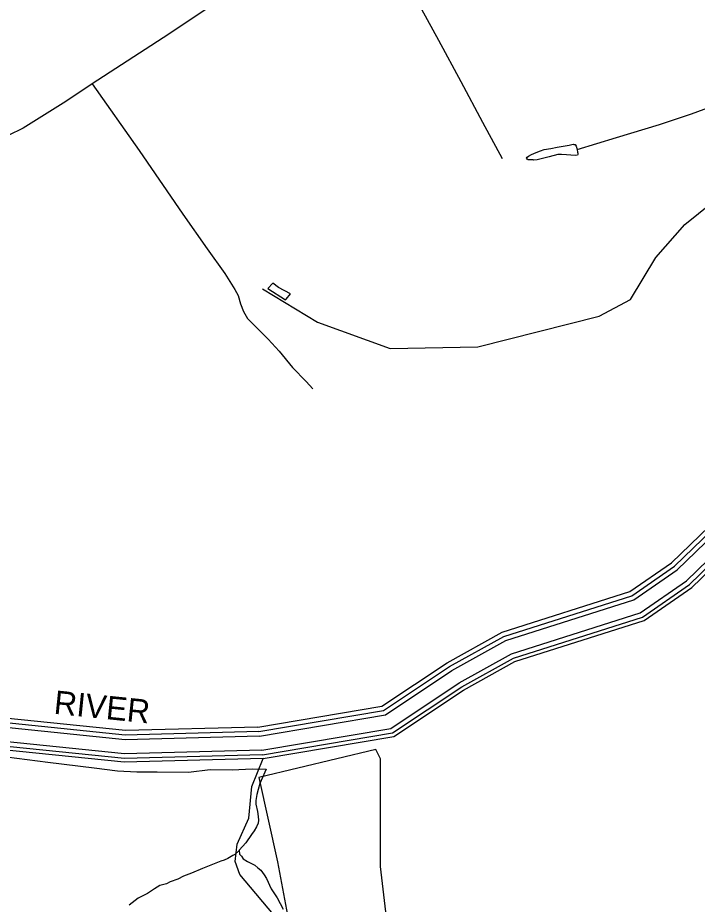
# Model space of a CAD drawing. Extents: x 2260773 to 2342389, y 552869 to 618546.
# Drawn here: x 2275517 to 2280360, y 582228 to 588548 of the extents above; entities that cross this region are included whole.
import ezdxf

# ---------------------------------------------------------------- set-up
doc = ezdxf.new("R2010")
doc.units = 0
for name, color, linetype in [('Exist Boundary Political Urban Extension UEB', 7, 'Continuous'), ('Exist Hydrographic Buffer Line', 7, 'Continuous'), ('Exist Hydrographic Misc Water Feature', 7, 'Continuous'), ('Exist Hydrographic River Shore', 7, 'Continuous'), ('Exist Hydrographic River Shore Label', 7, 'Continuous'), ('Exist Road Non-System Type 51', 7, 'Continuous'), ('Exist Road Secondary Type 51 Attributed', 7, 'Continuous')]:
    doc.layers.add(name, color=color, linetype=linetype)

msp = doc.modelspace()

# ---------------------------------------------------------------- linework, layer by layer
at = {"layer": 'Exist Boundary Political Urban Extension UEB'}
msp.add_lwpolyline([(2278167.6, 581931.5), (2278101, 582497.6), (2278101, 583263.5), (2278067.7, 583330.1), (2277235.1, 583130.3), (2277368.3, 582530.9), (2277468.2, 581998.1)], dxfattribs=at)
at = {"layer": 'Exist Hydrographic Buffer Line'}
for points in [[(2277233.9, 583458.3), (2278124.1, 583609.5), (2278593.2, 583922), (2278982.1, 584137.8), (2279893.6, 584427.7), (2280196.5, 584637.8), (2280666.2, 585090.4), (2281163.8, 585438.9), (2281441, 585695.6), (2281719.9, 586049.4), (2282010.2, 586326.9), (2282413.7, 586631.3), (2282658.7, 586757.3), (2282954.3, 586848.6), (2283346.2, 586840.6), (2283603.5, 586656.5), (2283899.9, 586264.5), (2284000.9, 586165), (2284383.2, 585921.3), (2284546, 585739.9)], [(2277239.5, 583425.7), (2278136.6, 583578.1), (2278610.4, 583893.7), (2278995.3, 584107.2), (2279908.4, 584397.6), (2280217.6, 584612.1), (2280687.3, 585064.8), (2281184.7, 585413.1), (2281465.4, 585673), (2281744.5, 586027.1), (2282031.7, 586301.6), (2282431.3, 586603.1), (2282671.3, 586726.5), (2282959, 586815.3), (2283335.3, 586807.7), (2283580.1, 586632.5), (2283874.9, 586242.6), (2283980.2, 586139), (2284361.6, 585895.8), (2284535, 585702.7)], [(2277256.4, 583325.9), (2278174.8, 583481.9), (2278663.1, 583807.2), (2279035.6, 584013.8), (2279953.5, 584305.8), (2280282, 584533.6), (2280751.9, 584986.4), (2281248.4, 585334.1), (2281540, 585604.1), (2281819.6, 585958.9), (2282097.4, 586224.4), (2282485.3, 586517.1), (2282709.6, 586632.4), (2282973.2, 586713.8), (2283301.9, 586707.1), (2283508.6, 586559.2), (2283798.6, 586175.6), (2283916.8, 586059.3), (2284295.5, 585817.9), (2284343.6, 585764.3)], [(2277262, 583292.8), (2278187.5, 583450), (2278680.6, 583778.5), (2279048.9, 583982.9), (2279968.5, 584275.3), (2280303.3, 584507.6), (2280773.2, 584960.5), (2281269.5, 585308), (2281564.7, 585581.3), (2281844.5, 585936.3), (2282119.1, 586198.8), (2282503.2, 586488.6), (2282722.3, 586601.2), (2282978, 586680.2), (2283290.8, 586673.8), (2283485, 586534.9), (2283773.4, 586153.5), (2283895.8, 586033), (2284273.6, 585792), (2284312.4, 585748.8)], [(2277262, 583292.8), (2276276.6, 583267.1), (2274646.2, 583434.3), (2273950.2, 583594.9), (2273791.3, 583679.2), (2273636.3, 583878), (2273527.9, 584158.4), (2273469.8, 584318.2), (2273483.3, 584599.8), (2273585.1, 584851.8)], [(2277256.4, 583325.9), (2276277.9, 583300.4), (2274651.6, 583467.1), (2273961.9, 583626.3), (2273813.1, 583705.2), (2273665.5, 583894.6), (2273559, 584170), (2273503.3, 584323.3), (2273516.2, 584592.6), (2273612.8, 584831.7)], [(2277239.5, 583425.7), (2276281.7, 583400.7), (2274668.1, 583566.1), (2273997.2, 583721), (2273879, 583783.7), (2273753.6, 583944.5), (2273652.8, 584205.2), (2273604.3, 584338.6), (2273615.5, 584571.3), (2273680.5, 584724.9)], [(2277233.9, 583458.3), (2276283, 583433.5), (2274673.4, 583598.5), (2274008.8, 583751.9), (2273900.5, 583809.3), (2273782.5, 583960.8), (2273683.5, 584216.7), (2273637.4, 584343.6), (2273647.9, 584563.9), (2273705.1, 584699)]]:
    msp.add_lwpolyline(points, dxfattribs=at)
at = {"layer": 'Exist Hydrographic Misc Water Feature'}
for points in [[(2277260.7, 586614.5), (2277653.7, 586377), (2278171.7, 586189.4), (2278796.7, 586203), (2279660.8, 586421.6), (2279884.7, 586538.4), (2280064.7, 586839.7), (2280270.6, 587075), (2281014.8, 587673.2), (2282303.7, 588795), (2282593.7, 588923.5), (2282777.8, 588906.7), (2283002.7, 588849.7), (2283268.7, 588903.3), (2283400.7, 589038.4), (2283695.8, 589530.9), (2284093.8, 589759), (2284201.7, 589760)], [(2279503.7, 587609.5), (2279784.6, 587694.1), (2280089.6, 587786.8), (2280319, 587862.9), (2280453.7, 587912.4), (2280725, 588042.7), (2281019.5, 588165.3), (2281326.2, 588286.3), (2281613.1, 588398.7), (2281758.1, 588468.2), (2281792.1, 588480.5), (2281817.9, 588490.8), (2281837.8, 588500.7), (2281857.7, 588507.1), (2281877.8, 588513.4), (2281899.8, 588515.3), (2281939.3, 588517.9), (2281961.3, 588521.9), (2282015, 588538.5), (2282055, 588546.7)], [(2279146.9, 587539.5), (2279142, 587546.3), (2279148, 587554), (2279155.8, 587562.1), (2279177.9, 587572.6), (2279211.7, 587586.9), (2279241.9, 587599), (2279269.4, 587609.1), (2279315.5, 587615.5), (2279361.4, 587626), (2279447.1, 587640.7), (2279475, 587647), (2279481.2, 587645.3), (2279489.2, 587645.3), (2279497.2, 587631.5), (2279503.7, 587609.5)], [(2279503.7, 587609.5), (2279505.8, 587589.7), (2279507.4, 587581.7), (2279507.4, 587573.6), (2279505.6, 587567.4), (2279490, 587565.3), (2279427.9, 587570.6), (2279392, 587574.4), (2279366.1, 587572.2), (2279304.2, 587557.6), (2279218.3, 587534.9), (2279194.1, 587532.4), (2279190.2, 587534.6), (2279184.3, 587536.3), (2279166.4, 587534.1), (2279153.9, 587536), (2279146.9, 587539.5)], [(2277430.9, 586542.6), (2277460.2, 586580.8), (2277375.9, 586625.9), (2277333.7, 586655.8), (2277298, 586617.4), (2277424.7, 586536.6), (2277430.9, 586542.6)], [(2274538.2, 583341.3), (2274550.3, 583337.4), (2274685.6, 583346.6), (2274866.1, 583314.2), (2274930.2, 583308.9), (2275062.1, 583300), (2275128.1, 583300.6), (2275258.3, 583296), (2275436.3, 583277.7), (2275732.2, 583240.4), (2276060.9, 583199.4), (2276226.6, 583179.3), (2276364.4, 583172.3), (2276510.6, 583171.8), (2276734.7, 583170.1), (2276888.5, 583187.5), (2277043.9, 583186.7), (2277186.4, 583192.1), (2277288.1, 583190.9)], [(2272795.7, 578610.8), (2273396.7, 578575.7), (2273637.6, 578620), (2273786.7, 578702.2), (2273910.7, 578821.1), (2274042.6, 578897.1), (2274501.7, 578851.8), (2275091.6, 578948.1), (2275414.6, 579118.7), (2275885.6, 579522.4), (2276175.7, 579726.3), (2276607.8, 579888.2), (2276913.7, 580082), (2277283.6, 580527.1), (2277414.7, 580786.9), (2277446.6, 580927.2), (2277428.6, 581950.8), (2277377.7, 582109.2), (2277099.7, 582439.6), (2277065.7, 582532.1), (2277080.6, 582656.4), (2277162.6, 582841.7), (2277185.6, 583067.5), (2277266.6, 583265.9)], [(2277288.1, 583190.9), (2277251, 583110.9), (2277241, 583088.9), (2277231.3, 583046.6), (2277221.7, 583010.7), (2277214.3, 582966.4), (2277214.5, 582940.4), (2277225, 582888.5), (2277230.9, 582852.8), (2277233.6, 582826.9), (2277229.7, 582806.7), (2277218.2, 582780.5), (2277202, 582750.5), (2277182.3, 582724.2), (2277143, 582666.1), (2277095.6, 582613.7)], [(2277095.6, 582613.7), (2277091.5, 582609.4), (2277064.2, 582583.1), (2277049.7, 582575.2), (2277038.2, 582567.2), (2277014, 582555), (2276988.6, 582542.6), (2276964.2, 582534.5), (2276892.8, 582505.9), (2276832.9, 582483.3), (2276755.2, 582450.4), (2276697.4, 582427.9), (2276657.6, 582405.5), (2276603.9, 582387.2), (2276576, 582372.8), (2276530.1, 582362.3), (2276490.5, 582338.2), (2276440.9, 582305.6), (2276375, 582271.3), (2276309.6, 582220.3)], [(2277095.6, 582613.7), (2277097.8, 582585.7), (2277112, 582569.8), (2277122.3, 582552), (2277154.2, 582532.2), (2277186.4, 582516.4), (2277206.5, 582506.5), (2277228.9, 582486.9), (2277249.2, 582471.3), (2277273.2, 582437.3), (2277289.4, 582411.3), (2277323.8, 582338), (2277364.6, 582274.3), (2277407.7, 582192.7)]]:
    msp.add_lwpolyline(points, dxfattribs=at)
at = {"layer": 'Exist Hydrographic River Shore'}
for points in [[(2277228.5, 583490.4), (2278111.9, 583640.4), (2278576.3, 583949.8), (2278969.2, 584167.8), (2279879.1, 584457.2), (2280175.9, 584663), (2280645.5, 585115.6), (2281143.4, 585464.3), (2281417.1, 585717.7), (2281695.8, 586071.4), (2281989.1, 586351.7), (2282396.3, 586658.9), (2282646.4, 586787.5), (2282949.7, 586881.2), (2283356.9, 586872.9), (2283626.4, 586680.1), (2283924.4, 586286), (2284021.3, 586190.6), (2284404.4, 585946.3), (2284556.9, 585776.5)], [(2277266.6, 583265.9), (2278197.7, 583424.1), (2278694.8, 583755.2), (2279059.8, 583957.7), (2279980.7, 584250.6), (2280320.7, 584486.4), (2280790.6, 584939.4), (2281286.7, 585286.7), (2281584.8, 585562.8), (2281864.7, 585917.9), (2282136.8, 586178), (2282517.8, 586465.4), (2282732.7, 586575.9), (2282981.8, 586652.8), (2283281.8, 586646.7), (2283465.7, 586515.1), (2283752.8, 586135.4), (2283878.7, 586011.5), (2284255.8, 585771.1), (2284277.8, 585746.5)], [(2277266.6, 583265.9), (2276275.6, 583240.1), (2274641.7, 583407.6), (2273940.7, 583569.4), (2273773.5, 583658), (2273612.6, 583864.6), (2273502.7, 584148.9), (2273442.6, 584314.1), (2273456.5, 584605.6), (2273561.7, 584865.9)], [(2277228.5, 583490.4), (2276284.2, 583465.7), (2274678.7, 583630.3), (2274020.1, 583782.3), (2273921.7, 583834.6), (2273810.8, 583976.9), (2273713.7, 584228), (2273669.8, 584348.6), (2273679.8, 584556.7), (2273734.8, 584686.5)]]:
    msp.add_lwpolyline(points, dxfattribs=at)
at = {"layer": 'Exist Road Non-System Type 51'}
for points in [[(2278319.3, 588735.8), (2278393.9, 588608.5), (2278516.4, 588387.8), (2278675.7, 588093.6), (2278830.1, 587804.3), (2278969.8, 587544.4)], [(2276047.7, 588077.3), (2276380.9, 587601.6), (2276693, 587148.9), (2276867.8, 586900.4), (2276991.9, 586725.5), (2277064, 586611.2), (2277086.7, 586567), (2277104.6, 586508.1), (2277125.9, 586454.2), (2277155.3, 586403.5), (2277300.6, 586256.4), (2277379.1, 586171.4), (2277473.8, 586053.8), (2277571.8, 585954), (2277620.8, 585903.4)]]:
    msp.add_lwpolyline(points, dxfattribs=at)
at = {"layer": 'Exist Road Secondary Type 51 Attributed'}
msp.add_lwpolyline([(2276851.4, 588604.1), (2276593.2, 588431.8), (2276047.7, 588077.3), (2275858.2, 587951.4), (2275554.4, 587761.8), (2275338.7, 587657.2), (2275227.6, 587609.8), (2275146, 587570.6), (2275088.1, 587550)], dxfattribs=at)

# ---------------------------------------------------------------- texts
at = {"layer": 'Exist Hydrographic River Shore Label'}
msp.add_text('RIVER', height=167.32, rotation=354.1474, dxfattribs=at).set_placement((2275769.3, 583586.5))

doc.saveas('drawing.dxf')
